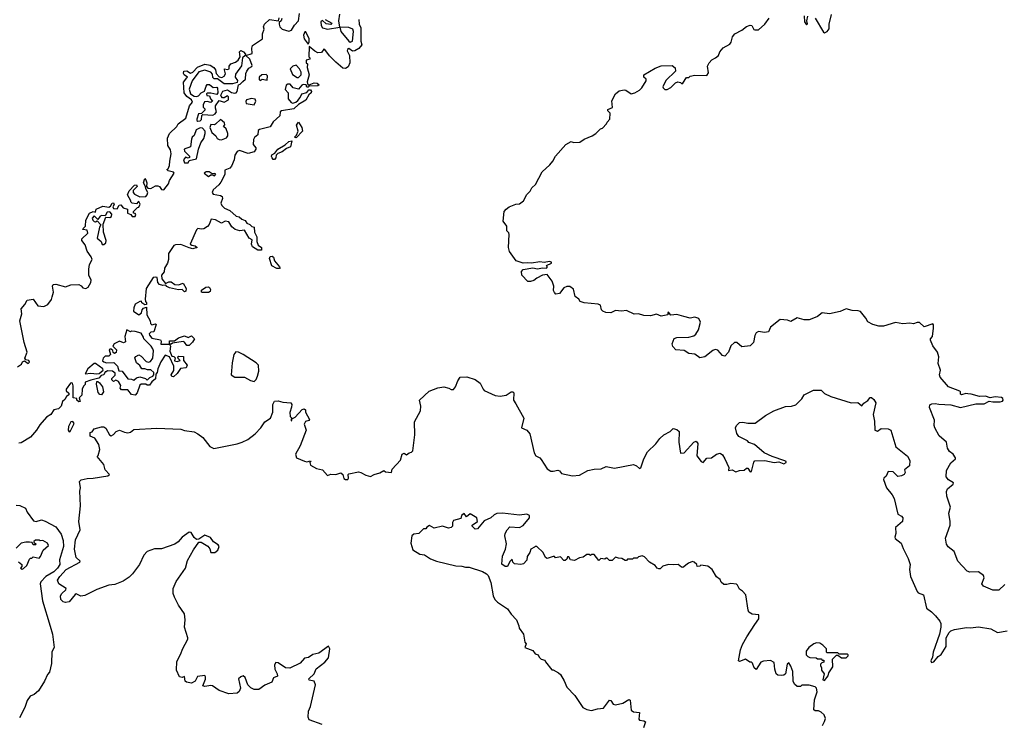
# Model space of a CAD drawing. Extents: x 2240384 to 2404287, y 351326 to 526670.
# Tile 258 of 309: x 2348324 to 2356521, y 421085 to 426953. Entities that reach past the tile are written whole.
import ezdxf

# ---------------------------------------------------------------- set-up
doc = ezdxf.new("R2010")
doc.units = 0

msp = doc.modelspace()

# ---------------------------------------------------------------- linework, layer by layer
at = {"layer": '0CON20XD'}
for points in [[(2350506.7, 426963.3), (2350500, 426945), (2350485, 426930), (2350484, 426915), (2350490, 426895), (2350510, 426875), (2350565, 426856.7), (2350587.5, 426865), (2350611.2, 426908.8), (2350645.7, 426945), (2350654, 427005)], [(2350866.1, 426956.1), (2350922.5, 426925), (2350915, 426912.5), (2350875, 426919.2), (2350845, 426947.5), (2350830, 426935), (2350833.3, 426905), (2350845, 426886.7), (2350885, 426873.3), (2350990, 426890), (2350981.2, 426945), (2350989.7, 427000.3)], [(2354946.7, 426965), (2355015, 426850), (2355025, 426842.5), (2355046.4, 426853.6), (2355061.7, 426878.3), (2355063.6, 426916.4), (2355083, 426997)], [(2348305, 424063.3), (2348337.5, 424085), (2348347, 424103), (2348365, 424112.5), (2348395, 424090), (2348405, 424100), (2348398.8, 424115), (2348375, 424120), (2348367.5, 424135), (2348385.8, 424185.8), (2348360.8, 424265), (2348325.7, 424445), (2348341.1, 424505), (2348336, 424545), (2348367.4, 424582.6), (2348385, 424617.5), (2348435.9, 424625.9), (2348475, 424570), (2348525, 424564.2), (2348558.6, 424581.4), (2348588, 424622), (2348594, 424644), (2348604.2, 424684.2), (2348596.7, 424735), (2348602, 424748), (2348625, 424752), (2348705, 424728.6), (2348750, 424745), (2348815, 424748), (2348835, 424738), (2348850.7, 424720.7), (2348875, 424713.3), (2348895, 424726.2), (2348915.7, 424765), (2348919.4, 424785), (2348900.6, 424825), (2348898.5, 424875), (2348905.6, 424915), (2348927.1, 424955), (2348918.8, 424978.8), (2348885, 425026.7), (2348868, 425078), (2348840, 425115), (2348841.2, 425128.8), (2348890, 425175), (2348885, 425200), (2348850, 425205), (2348852.5, 425215), (2348872.5, 425235), (2348875, 425282.5), (2348905, 425342.5), (2348935, 425356.7), (2348955, 425350), (2348960, 425375), (2349015, 425400), (2349067, 425393), (2349080, 425400), (2349092.5, 425425), (2349105, 425426.7), (2349110, 425415), (2349100, 425395), (2349105, 425380), (2349135, 425377.5), (2349150.7, 425409.3), (2349165, 425412.5), (2349185, 425387.5), (2349220, 425375), (2349220.7, 425340.7), (2349250, 425330), (2349260, 425315), (2349283.9, 425313.9), (2349291.7, 425331.7), (2349285, 425340), (2349271.7, 425341.7), (2349270, 425355), (2349305, 425390), (2349317, 425393), (2349326.1, 425416.1), (2349315, 425440), (2349310, 425435), (2349295, 425420), (2349260, 425425), (2349250, 425435), (2349250, 425445), (2349222.5, 425495), (2349235, 425527.5), (2349280, 425575), (2349295, 425576.7), (2349302.5, 425565), (2349268.3, 425531.7), (2349267.5, 425515), (2349280.5, 425500.5), (2349325, 425477.5), (2349375, 425480), (2349385.9, 425494.1), (2349390, 425515), (2349373.3, 425545), (2349372.5, 425565), (2349353.3, 425595), (2349365, 425630), (2349375, 425620), (2349382.5, 425595), (2349380, 425565), (2349391.2, 425551.2), (2349415, 425546.2), (2349455, 425569.2), (2349475, 425570), (2349487.5, 425565), (2349505, 425540), (2349525, 425536.2), (2349563.8, 425585), (2349571.4, 425615), (2349608.8, 425675), (2349603.6, 425683.6), (2349560, 425695), (2349550, 425705), (2349558.8, 425711.2), (2349571.2, 425738.8), (2349572.5, 425775), (2349586, 425835), (2349578.7, 425868.7), (2349556.2, 425905), (2349554.6, 425965.4), (2349570.8, 426005), (2349632.5, 426065), (2349643.6, 426086.4), (2349706.9, 426133.1), (2349738.8, 426235), (2349761.2, 426265), (2349753.3, 426285), (2349715, 426314), (2349692.5, 426345), (2349687, 426433), (2349715, 426470), (2349720, 426475), (2349693.6, 426493.6), (2349687.5, 426505), (2349690, 426525), (2349715, 426526.7), (2349745, 426507.5), (2349765, 426517.5), (2349805, 426558.8), (2349865, 426583.8), (2349910, 426575), (2349940, 426555), (2349953.3, 426535), (2349960, 426505), (2349985, 426477.5), (2350007, 426473), (2350026.7, 426483.3), (2350036.4, 426503.6), (2350027.5, 426535), (2350030, 426545), (2350055, 426537.5), (2350066.7, 426543.3), (2350067.5, 426565), (2350082.5, 426585), (2350120.7, 426599.3), (2350142.5, 426615), (2350160, 426645), (2350153.3, 426685), (2350165, 426696.7), (2350185.8, 426685.8), (2350202.5, 426665), (2350200, 426655), (2350180, 426635), (2350170.7, 426569.3), (2350120, 426500), (2350116.7, 426475), (2350136.2, 426446.2), (2350135, 426430), (2350095, 426420), (2350025, 426420), (2349971.7, 426461.7), (2349941.7, 426461.7), (2349933, 426473), (2349929.5, 426499.5), (2349916.1, 426516.1), (2349865, 426532), (2349815, 426520), (2349758.8, 426445), (2349734, 426375), (2349745.7, 426335.7), (2349775.9, 426315.9), (2349795, 426313.3), (2349811.2, 426318.8), (2349835, 426343.3), (2349863.3, 426356.7), (2349875, 426400), (2349885, 426412.5), (2349905, 426412.5), (2349935, 426387.5), (2349965, 426390), (2349971.7, 426381.7), (2349972.5, 426345), (2349965, 426330), (2349915, 426340), (2349885, 426340), (2349880, 426335), (2349881.7, 426321.7), (2349905, 426320), (2349913, 426293), (2349930, 426275), (2349915, 426262.5), (2349885, 426272.5), (2349861.7, 426268.3), (2349850, 426245), (2349850, 426225), (2349865, 426210), (2349865, 426200), (2349838.3, 426171.7), (2349811.7, 426168.3), (2349797.5, 426125), (2349797.5, 426115), (2349807, 426107), (2349825, 426110), (2349837.1, 426122.9), (2349840, 426155), (2349847.5, 426162.5), (2349931.7, 426158.3), (2349951.7, 426168.3), (2349963.3, 426185), (2349952.5, 426215), (2349952.5, 426235), (2349985, 426280), (2350025, 426266.7), (2350062.5, 426285), (2350061.7, 426311.7), (2350055, 426320), (2350025, 426302.5), (2350013, 426303), (2350000, 426315), (2349997.5, 426325), (2350015, 426357.5), (2350055, 426370), (2350087.5, 426347.5), (2350115, 426340.8), (2350126, 426345), (2350133.8, 426355), (2350145, 426410), (2350160, 426415), (2350180.5, 426439.5), (2350205, 426456.7), (2350207.5, 426505), (2350214.4, 426525.6), (2350230.5, 426549.5), (2350255, 426563.8), (2350258.3, 426571.7), (2350239.4, 426625), (2350207.5, 426655), (2350258.3, 426671.7), (2350256.2, 426715), (2350262.5, 426737.5), (2350345.8, 426794.2), (2350344.1, 426835.9), (2350358.6, 426875), (2350353.5, 426895), (2350360.6, 426915), (2350404.2, 426955.8), (2350477.5, 426942.5), (2350485, 426967.5)], [(2351147.5, 426955), (2351149.4, 426915), (2351163.3, 426885), (2351164.4, 426775), (2351173.5, 426745), (2351147.4, 426712.6), (2351115, 426694.4), (2351095, 426692), (2351065, 426712), (2351053.3, 426705), (2351048.8, 426695), (2351070, 426655), (2351071.9, 426595), (2351059.1, 426560.9), (2351035, 426546), (2351015, 426548.8), (2350955, 426599.2), (2350902.3, 426652.3), (2350865, 426706.2), (2350855, 426706.7), (2350835, 426679.1), (2350806.8, 426676.8), (2350779.7, 426689.7), (2350735, 426730), (2350730, 426645), (2350740, 426635), (2350740, 426625), (2350710, 426615), (2350710, 426595), (2350720, 426585), (2350717.5, 426555)], [(2356525, 422250), (2356475, 422202.5), (2356425, 422203.3), (2356347, 422237), (2356334, 422255), (2356353.8, 422305), (2356348, 422325), (2356305, 422355.4), (2356235, 422351.5), (2356211.4, 422361.4), (2356133.3, 422445), (2356102.5, 422525), (2356053.9, 422563.9), (2356038.5, 422585), (2356030, 422635), (2356069.6, 422745), (2356070.4, 422775), (2356057.8, 422845), (2356073.5, 422895), (2356041.1, 422985), (2356039.5, 423025), (2356048.6, 423045), (2356094.2, 423085), (2356097.1, 423095), (2356055, 423120), (2356037.5, 423147.5), (2356040.8, 423199.2), (2356075, 423264), (2356113.3, 423295), (2356114, 423305), (2356096, 423335), (2356065, 423356), (2356048.9, 423385), (2356038.6, 423435), (2355978.1, 423488.1), (2355943.3, 423555), (2355937.8, 423575), (2355939.5, 423619.5), (2355898.5, 423725), (2355901.4, 423745), (2355916.7, 423755), (2355945, 423757.7), (2355975, 423750.7), (2356075.9, 423745.9), (2356155, 423723.5), (2356285, 423754.4), (2356354.5, 423755.5), (2356395, 423777.5), (2356425, 423770), (2356485, 423769.5), (2356504.5, 423775.5), (2356510.6, 423785), (2356509.4, 423799.4), (2356496.2, 423806.2), (2356445, 423813.8), (2356402.9, 423802.9), (2356365, 423816.9), (2356315, 423814.7), (2356245, 423836), (2356218.3, 423838.3), (2356199.3, 423840.7), (2356165, 423830), (2356157.5, 423835), (2356157.5, 423855), (2356150.7, 423860.7), (2356055, 423894.4), (2355987.1, 423975), (2355980.8, 423995), (2355990, 424035), (2355971.3, 424091.3), (2355976, 424145), (2355963.9, 424183.9), (2355926, 424236), (2355906.2, 424285), (2355906.7, 424295), (2355923.3, 424315), (2355932.5, 424385), (2355931.7, 424411.7), (2355925, 424420), (2355855, 424396.7), (2355815, 424431.2), (2355795, 424431.2), (2355765, 424420), (2355735, 424425.7), (2355675, 424420.6), (2355615, 424431.9), (2355515, 424400), (2355475, 424402), (2355425, 424416.2), (2355386, 424436), (2355367.9, 424467.9), (2355322.7, 424522.7), (2355305, 424530), (2355255, 424532.5), (2355205, 424544), (2355155.7, 424524.3), (2355065.9, 424504.1), (2355005, 424511.2), (2354965, 424481.2), (2354932.5, 424467.5), (2354895, 424453.8), (2354855, 424452.5), (2354795, 424470), (2354745, 424438.6), (2354715, 424450), (2354654.2, 424455.8), (2354575, 424392.5), (2354557.5, 424355), (2354525, 424348.8), (2354475, 424356.7), (2354455, 424346.7), (2354443.6, 424323.6), (2354432.5, 424265), (2354405, 424237.5), (2354335, 424230), (2354295, 424264), (2354275, 424266.2), (2354244, 424236), (2354225, 424183.8), (2354195, 424150), (2354175, 424156.2), (2354135, 424200.8), (2354115, 424205.7), (2354095, 424198.6), (2354028.8, 424145), (2353985, 424138), (2353945, 424168), (2353894.4, 424174.4), (2353855, 424198), (2353785, 424204), (2353760.5, 424230.5), (2353756.4, 424253.6), (2353771.7, 424298.3), (2353795, 424306.2), (2353895, 424308.8), (2353935, 424320), (2353952.5, 424335), (2353975, 424370), (2353992.5, 424435), (2353977.5, 424465), (2353945, 424476.2), (2353905, 424467.5), (2353852.3, 424482.3), (2353795, 424498.8), (2353745, 424493.3), (2353725, 424518.8), (2353720, 424515), (2353720, 424495), (2353665, 424483.3), (2353625, 424500.8), (2353575, 424486.7), (2353519.3, 424489.3), (2353475, 424502.5), (2353440.7, 424500.7), (2353375, 424532.5), (2353335, 424526.7), (2353285, 424532.5), (2353245, 424512.5), (2353203.6, 424513.6), (2353177.5, 424525), (2353168.3, 424538.3), (2353160, 424575), (2353140, 424585), (2353023.9, 424593.9), (2352990, 424605), (2352977.5, 424625), (2352949.3, 424649.3), (2352935, 424710), (2352905, 424732.5), (2352878.3, 424731.7), (2352855, 424720), (2352818.3, 424671.7), (2352788.3, 424668.3), (2352775, 424680), (2352768.3, 424698.3), (2352770, 424735), (2352756.7, 424775), (2352715, 424832.5), (2352675, 424826.7), (2352628, 424802), (2352605, 424780), (2352575, 424772), (2352555, 424773.8), (2352504.2, 424825), (2352500.8, 424855), (2352515, 424874), (2352597, 424887), (2352635, 424878.8), (2352675, 424887.5), (2352710, 424885), (2352717.5, 424895), (2352710, 424905), (2352750, 424925), (2352752.5, 424935), (2352735, 424940), (2352691.2, 424931.2), (2352655, 424935.8), (2352585, 424924.3), (2352555, 424928.9), (2352515, 424925.6), (2352456.7, 424945), (2352401.7, 425021.7), (2352392.5, 425055), (2352400, 425165), (2352397, 425177), (2352380, 425195), (2352380, 425235), (2352350, 425275), (2352357.5, 425355), (2352373.6, 425376.4), (2352400, 425395), (2352453, 425417), (2352485, 425420), (2352517.5, 425445), (2352545, 425497.5), (2352572.5, 425525), (2352587, 425553), (2352618.3, 425581.7), (2352672.5, 425685), (2352736.4, 425743.6), (2352762.5, 425775), (2352783.6, 425816.4), (2352870, 425915), (2352915, 425940), (2352935, 425930), (2352987, 425933), (2353023, 425957), (2353090, 425985), (2353120, 426005), (2353160, 426045), (2353175, 426050), (2353210, 426085), (2353215, 426100), (2353237.5, 426125), (2353240, 426175), (2353220, 426195), (2353220, 426205), (2353258.3, 426221.7), (2353253.9, 426276.1), (2353283.3, 426335), (2353315, 426361.2), (2353355, 426370), (2353370, 426365), (2353415, 426336.7), (2353445, 426343.3), (2353482.5, 426365), (2353502.5, 426385), (2353540, 426445), (2353538.3, 426458.3), (2353520, 426475), (2353520, 426495), (2353615, 426550), (2353665, 426570), (2353755, 426572.5), (2353781.7, 426551.7), (2353782.5, 426525), (2353703.6, 426446.4), (2353677.5, 426395), (2353680, 426385), (2353695, 426372.5), (2353715, 426372.5), (2353745, 426387.5), (2353783.6, 426426.4), (2353803.6, 426436.4), (2353825, 426430), (2353835, 426420), (2353845, 426423.3), (2353875, 426472.5), (2353895, 426472.5), (2353905, 426482.5), (2353945, 426490), (2354045, 426487.5), (2354059.3, 426510.7), (2354051.2, 426565), (2354063.3, 426595), (2354085, 426620), (2354117.5, 426635), (2354142.5, 426655), (2354153.9, 426686.1), (2354180.7, 426719.3), (2354235, 426750), (2354247.5, 426765), (2354258.3, 426811.7), (2354277.5, 426835), (2354335, 426866.7), (2354373.9, 426896.1), (2354405, 426907.5), (2354420, 426905), (2354435, 426872.5), (2354445, 426867.5), (2354475, 426870), (2354527.5, 426915), (2354563.6, 426966.4)], [(2354853.3, 426985), (2354857.5, 426935), (2354875, 426910), (2354881.7, 426918.3), (2354877.5, 426945), (2354886.4, 426983.6)], [(2350725, 426750), (2350735, 426770), (2350734.2, 426795), (2350705, 426852.5), (2350698.3, 426851.7), (2350687.5, 426825), (2350693.3, 426795), (2350725, 426750)], [(2351075, 426766.7), (2351095, 426773.3), (2351103.3, 426855), (2351096.2, 426875), (2351065, 426888.8), (2350990, 426890), (2350996, 426855), (2351063.3, 426775), (2351075, 426766.7)], [(2350717.5, 426555), (2350733.8, 426495), (2350716.7, 426436.7), (2350721.7, 426411.7), (2350735, 426410), (2350775, 426426.7), (2350800, 426425), (2350818.3, 426411.7), (2350805, 426403.3), (2350735, 426400), (2350725, 426390), (2350715, 426390), (2350710, 426410), (2350685, 426413.8), (2350672.5, 426407.5), (2350645, 426373.3), (2350600, 426385), (2350575, 426416.2), (2350555, 426416), (2350542.7, 426407.3), (2350532.5, 426372.5), (2350560, 426345), (2350560, 426295), (2350584.1, 426264.1), (2350597, 426257), (2350623.6, 426266.4), (2350639.5, 426280.5), (2350660, 426305), (2350673.6, 426336.4), (2350713.6, 426346.4), (2350731.7, 426368.3), (2350745, 426370), (2350752.5, 426355), (2350750, 426345), (2350731.2, 426328.8), (2350707.3, 426282.7), (2350644, 426246), (2350605, 426210), (2350502.5, 426195), (2350492, 426185), (2350488.3, 426151.7), (2350435, 426102.5), (2350407.9, 426062.1), (2350320, 426040), (2350310, 426030), (2350307.5, 425995), (2350277.3, 425972.7), (2350269.4, 425955), (2350267.5, 425915), (2350290, 425885), (2350290, 425875), (2350275, 425852.5), (2350225, 425838.1), (2350155, 425864.2), (2350134.6, 425855.4), (2350115.7, 425825), (2350109.2, 425785), (2350087.1, 425732.9), (2350073.5, 425716.5), (2350030.8, 425699.2), (2350031.2, 425665), (2349999.3, 425600.7), (2349983, 425577), (2349933.3, 425536.7), (2349925.6, 425515), (2349935, 425501.4), (2349995, 425490), (2350010, 425480), (2350012.5, 425465), (2349998, 425425), (2350006, 425405), (2350028, 425385), (2350073, 425363), (2350125, 425317.5), (2350151.7, 425311.7), (2350173, 425293), (2350200.5, 425280.5), (2350215, 425260), (2350238.8, 425248.8), (2350255, 425230), (2350276.4, 425226.4), (2350279.2, 425185), (2350298.1, 425145), (2350299.2, 425105), (2350310, 425075), (2350336.2, 425055), (2350336.7, 425033.3), (2350305, 425034.4), (2350261.6, 425061.6), (2350252.7, 425085), (2350259.3, 425119.3), (2350233.2, 425133.2), (2350195, 425200), (2350156.4, 425193.6), (2350116.6, 425206.6), (2350089.2, 425229.2), (2350065, 425268.8), (2350035, 425276.4), (2350005, 425259.2), (2349955, 425285.8), (2349918.8, 425291.2), (2349901.8, 425248.2), (2349888.3, 425231.7), (2349857.6, 425212.4), (2349835, 425208.5), (2349805.7, 425214.3), (2349795, 425203.8), (2349743.8, 425085), (2349755.9, 425075.9), (2349785, 425070), (2349800, 425055), (2349765, 425046.2), (2349735, 425052), (2349665, 425081.2), (2349621.7, 425078.3), (2349607, 425073), (2349562.5, 425005), (2349563.3, 424955), (2349554.2, 424925), (2349528.8, 424885), (2349525.6, 424854.4), (2349504.5, 424825.5), (2349508.1, 424795), (2349537, 424757), (2349565, 424769.4), (2349585, 424768.9), (2349615, 424748.8), (2349645, 424744.2), (2349685, 424760), (2349710, 424715), (2349706.7, 424693.3), (2349695, 424687.5), (2349675, 424707.5), (2349645, 424703.3), (2349570, 424720), (2349550, 424730), (2349541.7, 424741.7), (2349515, 424740), (2349486.9, 424746.9), (2349473.3, 424763.3), (2349468, 424805), (2349455, 424810), (2349435, 424807.1), (2349376.7, 424715), (2349367.5, 424625), (2349370, 424605), (2349380, 424595), (2349378.3, 424581.7), (2349365, 424580), (2349340, 424595), (2349338.3, 424608.3), (2349325, 424607.5), (2349284.2, 424585), (2349273.8, 424553.8), (2349272.5, 424525), (2349315, 424496.2), (2349338.3, 424511.7), (2349343, 424537), (2349355, 424550), (2349378.3, 424558.3), (2349382.5, 424495), (2349410, 424445), (2349413, 424423), (2349425, 424412.5), (2349455, 424420), (2349460, 424415), (2349440, 424355), (2349415, 424350), (2349403, 424337), (2349403.3, 424325), (2349425, 424300), (2349495, 424287.5), (2349502.5, 424275), (2349500, 424250), (2349570, 424250), (2349571.7, 424278.3), (2349611.7, 424278.3), (2349645, 424302.5), (2349695, 424320), (2349725, 424307.5), (2349755, 424320), (2349780, 424295), (2349763, 424267), (2349735, 424240), (2349715, 424240), (2349696.4, 424266.4), (2349685, 424272.5), (2349595, 424260), (2349585, 424250), (2349570, 424250), (2349580, 424235), (2349573, 424193), (2349591.7, 424151.7), (2349608.3, 424148.3), (2349617.5, 424137.5), (2349611.7, 424111.7), (2349635, 424107.5), (2349660, 424115), (2349643, 424133), (2349640, 424145), (2349648.3, 424151.7), (2349688.3, 424148.3), (2349687.5, 424115), (2349717.5, 424075), (2349710, 424055), (2349661.2, 424048.8), (2349635, 424007.5), (2349605, 423980), (2349591.7, 423981.7), (2349583.6, 423996.4), (2349607, 424033), (2349607, 424067), (2349570, 424145), (2349535, 424160), (2349497.5, 424105), (2349472.5, 424045), (2349467.5, 424015), (2349458.3, 424001.7), (2349455, 423962.5), (2349423.6, 423936.4), (2349405, 423910), (2349385, 423910), (2349375, 423917.5), (2349335, 423917.5), (2349325, 423910), (2349302.5, 423845), (2349285, 423827.5), (2349255, 423832.5), (2349225, 423870), (2349171.7, 423871.7), (2349160, 423885), (2349167, 423907), (2349145, 423940), (2349125, 423952.5), (2349105, 423940), (2349090, 423955), (2349090, 423965), (2349118.3, 423991.7), (2349118.3, 424008.3), (2349097, 424027), (2349055, 424030), (2349045, 424020), (2349035, 424020), (2349023, 423997), (2349001.2, 423988.8), (2348982.5, 423967.5), (2348915, 423952.5), (2348870, 423935), (2348870, 423915), (2348855, 423900), (2348843.3, 423875), (2348840, 423825), (2348820, 423805), (2348827.5, 423775), (2348815, 423770), (2348800, 423785), (2348798.3, 423798.3), (2348770, 423805), (2348770, 423905), (2348762.5, 423925), (2348755, 423930), (2348746.7, 423926.7), (2348711.2, 423875), (2348711.7, 423861.7), (2348731.7, 423841.7), (2348731.7, 423828.3), (2348712.5, 423815), (2348699.3, 423790.7), (2348680, 423775), (2348669.4, 423735), (2348646.2, 423713.8), (2348607, 423703), (2348584.1, 423665.9), (2348547.7, 423642.3), (2348490.5, 423579.5), (2348465, 423535.5), (2348415, 423475.4), (2348335, 423429.2), (2348316.7, 423426.7)], [(2350325, 426447.5), (2350341.2, 426458.8), (2350385, 426448.8), (2350387.5, 426485), (2350375, 426496.7), (2350340, 426495), (2350317.5, 426475), (2350317.5, 426455), (2350325, 426447.5)], [(2350645, 426472.5), (2350666.7, 426495), (2350666.4, 426516.4), (2350653.3, 426545), (2350625, 426573.3), (2350597.5, 426565), (2350576.7, 426545), (2350595, 426497.5), (2350635, 426472.5), (2350645, 426472.5)], [(2350275, 426243.3), (2350288.8, 426275), (2350285, 426292.5), (2350253.8, 426296.2), (2350212.5, 426285), (2350207, 426273), (2350210, 426255), (2350275, 426243.3)], [(2350005, 425954), (2350045, 425970), (2350055.5, 425985), (2350057.5, 426005), (2350043.3, 426045), (2350020, 426065), (2350031.7, 426078.3), (2350030, 426095), (2349995, 426122.5), (2349955, 426082.5), (2349945, 426077.5), (2349915, 426080), (2349906.7, 426055), (2349924.2, 426014.2), (2349956.4, 425986.4), (2349967.5, 425965), (2349984.2, 425954.2), (2350005, 425954)], [(2350625, 425970), (2350612.5, 425975), (2350628.3, 425991.7), (2350642.5, 426025), (2350627.5, 426075), (2350645, 426100), (2350673.3, 426055), (2350677.5, 426025), (2350625, 425970)], [(2349725, 425760), (2349735, 425780), (2349796.7, 425795), (2349812.5, 425875), (2349832.3, 425927.7), (2349855.9, 425964.1), (2349866.7, 426005), (2349866.7, 426025), (2349845, 426050), (2349825, 426052.5), (2349792.5, 426035), (2349775, 425990), (2349760, 425975), (2349753, 425957), (2349746.7, 425893.3), (2349692.5, 425875), (2349697, 425857), (2349737, 425817), (2349737.5, 425805), (2349725, 425800), (2349703, 425807), (2349686.7, 425785), (2349695, 425760), (2349725, 425760)], [(2350445, 425790), (2350435, 425790), (2350425, 425802.5), (2350420, 425815), (2350423.6, 425826.4), (2350448.3, 425841.7), (2350473.9, 425876.1), (2350535, 425910), (2350565, 425937.5), (2350590, 425945), (2350577.5, 425895), (2350545, 425880), (2350508.3, 425851.7), (2350471.7, 425838.3), (2350460, 425825), (2350457, 425803), (2350445, 425790)], [(2349895, 425647.5), (2349915, 425662.5), (2349931.7, 425661.7), (2349945, 425653.3), (2349956.7, 425666.7), (2349945, 425672.5), (2349925, 425670), (2349900, 425685), (2349876.7, 425686.7), (2349860, 425675), (2349895, 425647.5)], [(2349025, 425080), (2349040, 425095), (2349043.3, 425115), (2349022, 425185), (2349018.3, 425251.7), (2349040, 425310), (2349075, 425306.7), (2349088.8, 425315), (2349090, 425335), (2349075, 425352.5), (2349050.7, 425349.3), (2349035, 425320), (2349007, 425323), (2348995, 425317.5), (2348975, 425290), (2348945, 425320), (2348928.3, 425301.7), (2348932.5, 425285), (2348943.6, 425273.6), (2348955, 425270), (2348968.3, 425278.3), (2349000, 425245), (2348987.5, 425225), (2348968, 425135), (2349002.5, 425105), (2349011.7, 425081.7), (2349025, 425080)], [(2350465, 424881.4), (2350423.1, 424903.1), (2350403.3, 424965), (2350409.7, 424980.3), (2350425, 424984.2), (2350436.4, 424976.4), (2350443.8, 424943.8), (2350487.5, 424895), (2350492.5, 424885), (2350485, 424882), (2350465, 424881.4)], [(2349845, 424680), (2349837.5, 424685), (2349838.3, 424701.7), (2349873, 424727), (2349895, 424728.8), (2349905, 424722.5), (2349913.3, 424705), (2349910, 424690), (2349895, 424682.5), (2349845, 424680)], [(2349385, 423950), (2349407, 423973), (2349432.5, 423985), (2349440, 423995), (2349440, 424015), (2349416.4, 424036.4), (2349387, 424037), (2349365, 424046.7), (2349340, 424045), (2349325, 424072.5), (2349297.5, 424095), (2349283.6, 424136.4), (2349290.7, 424149.3), (2349315, 424162.5), (2349335, 424152.5), (2349376.4, 424106.4), (2349395, 424101.2), (2349413.6, 424106.4), (2349433.3, 424135), (2349436.7, 424195), (2349431.7, 424211.7), (2349417.5, 424235), (2349357.5, 424295), (2349355, 424310), (2349335, 424342.5), (2349285, 424357.5), (2349255, 424360), (2349245, 424352.5), (2349215, 424370), (2349198.8, 424315), (2349205, 424270), (2349187, 424263), (2349155, 424276.7), (2349110, 424255), (2349100, 424235), (2349130, 424205), (2349128.3, 424181.7), (2349112.5, 424172.5), (2349101.7, 424181.7), (2349098.3, 424198.3), (2349085, 424210), (2349075, 424210), (2349070, 424205), (2349080, 424165), (2349065, 424150), (2349035, 424150), (2349020, 424135), (2349013, 424113), (2349023, 424103), (2349047, 424097), (2349108.3, 424098.3), (2349137, 424067), (2349150, 424030), (2349177.5, 424027.5), (2349225, 423962.5), (2349255, 423960), (2349275, 423950), (2349295, 423970), (2349325, 423980), (2349370, 423965), (2349385, 423950)], [(2350275, 423941.4), (2350293.2, 423956.8), (2350304.3, 423985), (2350315.6, 424025), (2350312.9, 424075), (2350292, 424095), (2350185, 424165.5), (2350145, 424185.6), (2350123.4, 424186.6), (2350106.7, 424165), (2350091.5, 424095), (2350084.3, 423995), (2350115.6, 423975.6), (2350195, 423975.8), (2350245, 423948.6), (2350275, 423941.4)], [(2348965, 424004), (2348985, 424006.7), (2349020, 424035), (2349016.4, 424046.4), (2348955, 424090), (2348945, 424088.8), (2348892, 424045), (2348870, 424005), (2348915, 424010), (2348965, 424004)], [(2350776.4, 421506.4), (2350793.1, 421546.9), (2350865, 421602.9), (2350895, 421640), (2350905.8, 421715), (2350895, 421736.2), (2350815, 421678.5), (2350765, 421665.6), (2350727.4, 421642.6), (2350695, 421636.5), (2350659.2, 421595), (2350574.1, 421554.1), (2350537.5, 421555), (2350475, 421596), (2350455, 421600), (2350445, 421580), (2350446.7, 421545), (2350468.1, 421505), (2350469.2, 421485), (2350436.8, 421473.2), (2350423.8, 421435), (2350365, 421410.5), (2350315, 421375.5), (2350275, 421375.5), (2350249.1, 421389.1), (2350222.9, 421415), (2350202, 421475), (2350185, 421488), (2350165, 421482), (2350144.2, 421465), (2350161.1, 421385), (2350151.7, 421358.3), (2350133.3, 421345), (2350065, 421338.2), (2349985, 421368.2), (2349928, 421405), (2349915, 421408.9), (2349865, 421400.9), (2349848.8, 421405), (2349869.7, 421460.3), (2349870.8, 421480.8), (2349865, 421491.2), (2349805, 421484), (2349784.4, 421445.6), (2349755, 421427.5), (2349713.8, 421435), (2349701.9, 421445), (2349695, 421482.5), (2349675, 421476.5), (2349655, 421481.5), (2349630, 421535), (2349632.7, 421607.3), (2349666.6, 421673.4), (2349677.8, 421712.2), (2349722.9, 421795), (2349722.9, 421805), (2349696.9, 421895), (2349700, 421955), (2349694.6, 422004.6), (2349646.5, 422076.5), (2349611.2, 422145), (2349601.3, 422175), (2349601.2, 422215), (2349625.3, 422274.7), (2349705.4, 422384.6), (2349721.4, 422448.6), (2349770.6, 422539.4), (2349815, 422603.3), (2349835, 422602.5), (2349889.3, 422569.3), (2349906, 422546), (2349915.8, 422515), (2349947.5, 422515), (2349973.1, 422535), (2349984, 422565), (2349975, 422578.8), (2349936.7, 422605), (2349911.7, 422641.7), (2349865, 422661.2), (2349815, 422626.2), (2349795, 422623.3), (2349775, 422640), (2349751.7, 422681.7), (2349735, 422685.8), (2349676.2, 422645), (2349644.2, 422605), (2349615, 422585.6), (2349505, 422546), (2349445, 422548), (2349383.8, 422525), (2349358, 422495), (2349321.8, 422415), (2349261.9, 422338.1), (2349235, 422311.3), (2349185, 422277.9), (2349115, 422250.5), (2349066.5, 422243.5), (2348965, 422208.4), (2348865, 422157.4), (2348833.5, 422153.5), (2348795, 422171.1), (2348785, 422166.4), (2348735, 422106.4), (2348705, 422100), (2348684.4, 422105), (2348666.9, 422125), (2348662.6, 422155), (2348673.3, 422175), (2348708.5, 422205), (2348711.9, 422215), (2348650.5, 422255), (2348639.7, 422285), (2348656.7, 422315), (2348711.2, 422375), (2348824.3, 422435), (2348826.7, 422443.3), (2348794.7, 422475), (2348780.4, 422545), (2348787.4, 422622.6), (2348826.6, 422705), (2348815.2, 422775), (2348829.7, 422905), (2348823.1, 423026.9), (2348828.9, 423055), (2348821.7, 423108.3), (2348835, 423121.3), (2348885, 423133.6), (2348935, 423134.7), (2349056.7, 423155), (2349072.5, 423165), (2349034.2, 423205.8), (2349025, 423248), (2348970, 423315), (2348977, 423323), (2348990, 423375), (2348983.3, 423415), (2348949.3, 423469.3), (2348910, 423485), (2348910, 423515), (2348928.3, 423521.7), (2348942.5, 423545), (2349005, 423562.5), (2349025, 423562.5), (2349041.7, 423551.7), (2349071.2, 423495), (2349085, 423488), (2349105, 423500), (2349126.2, 423525), (2349155, 423535.8), (2349197.6, 423517.6), (2349225, 423513.3), (2349245, 423519.4), (2349275, 423540), (2349465, 423550.3), (2349664, 423544), (2349695, 423531.4), (2349775, 423520), (2349807.8, 423505), (2349848.5, 423475), (2349907.6, 423397.6), (2349941.3, 423381.3), (2350135, 423421.4), (2350176.1, 423433.9), (2350222.6, 423457.4), (2350285.2, 423504.8), (2350330.5, 423555), (2350364.7, 423605.3), (2350411.4, 423635), (2350430, 423685), (2350432.3, 423747.7), (2350444.1, 423775.9), (2350475, 423780), (2350515, 423766.7), (2350581.7, 423761.7), (2350588.8, 423748.8), (2350587.5, 423727.5), (2350572.9, 423682.9), (2350575, 423650), (2350590, 423635), (2350583.3, 423626.7), (2350585, 423612.5), (2350590, 423615), (2350590, 423630), (2350617.3, 423642.7), (2350675, 423708), (2350692.5, 423712.5), (2350702.5, 423705), (2350702.5, 423685), (2350736.7, 423625), (2350730, 423615), (2350703.6, 423606.4), (2350692.5, 423585), (2350708.8, 423535), (2350658, 423405), (2350621.2, 423335), (2350627.5, 423305), (2350695, 423276.7), (2350715, 423272.5), (2350745, 423280), (2350747, 423273), (2350740, 423265), (2350743.6, 423243.6), (2350795, 423216.7), (2350843.6, 423203.6), (2350885, 423157.5), (2350915, 423168.8), (2350955, 423166.7), (2350998.3, 423178.3), (2351013.3, 423165), (2351022, 423132), (2351035, 423123.8), (2351055, 423123.8), (2351062.5, 423135), (2351057.5, 423165), (2351065, 423172.5), (2351145, 423187.5), (2351163, 423183), (2351205, 423160), (2351245, 423150), (2351275, 423166.7), (2351321.7, 423178.3), (2351355, 423200), (2351368.3, 423188.3), (2351418.3, 423181.7), (2351425, 423210), (2351493.6, 423286.4), (2351507.5, 423335), (2351525, 423342.5), (2351545, 423330), (2351565, 423347.5), (2351587, 423353), (2351597, 423363), (2351613.8, 423495), (2351611.2, 423605), (2351660, 423695), (2351662.5, 423735), (2351652.5, 423785), (2351731.7, 423858.3), (2351805, 423886.7), (2351855.9, 423895.9), (2351895.9, 423885.9), (2351915, 423873.3), (2351935, 423872.5), (2351953.3, 423895), (2351971.2, 423945), (2351990, 423975), (2352045, 423980), (2352115, 423957.1), (2352156.7, 423925), (2352181.1, 423875), (2352191.9, 423865), (2352282.2, 423822.2), (2352323, 423817), (2352374.3, 423825.7), (2352415, 423853.3), (2352430, 423855), (2352436.7, 423845), (2352436, 423785), (2352455, 423754.3), (2352521.4, 423635), (2352500, 423555), (2352545, 423536), (2352571.4, 423505), (2352606.2, 423345), (2352621.9, 423321.9), (2352653.8, 423305), (2352665, 423292), (2352715, 423213.8), (2352744.2, 423194.2), (2352765, 423192.5), (2352805, 423202), (2352816.9, 423196.9), (2352833.8, 423173.8), (2352925, 423154.2), (2352985, 423160.8), (2353055, 423198), (2353105, 423211.4), (2353165, 423214.2), (2353205, 423231.5), (2353275, 423219.4), (2353435, 423248.5), (2353458.8, 423238.8), (2353485, 423216), (2353495, 423221.2), (2353519.2, 423295), (2353550.4, 423355), (2353619.3, 423420.7), (2353653.3, 423465), (2353685, 423495.7), (2353740, 423525), (2353765, 423547.5), (2353795, 423541.2), (2353814, 423524), (2353810.4, 423435), (2353825, 423342.5), (2353855, 423346), (2353935, 423436.2), (2353955, 423443.3), (2353969.2, 423425), (2353960.9, 423320.9), (2353996.7, 423275), (2354015, 423266.2), (2354045, 423302.5), (2354084.3, 423305.7), (2354125, 423336.2), (2354155, 423343.8), (2354175, 423328.8), (2354195, 423296.2), (2354227.5, 423225), (2354225, 423200), (2354255, 423203.3), (2354285, 423188.6), (2354315, 423198.6), (2354355, 423202), (2354375, 423217.5), (2354385, 423217.5), (2354405, 423188), (2354415, 423190), (2354435, 423267.5), (2354445, 423280), (2354526.8, 423283.2), (2354605, 423266.8), (2354645, 423272.5), (2354686.7, 423255), (2354703.8, 423265), (2354703.8, 423275), (2354695, 423280.8), (2354587.5, 423315), (2354521.2, 423345), (2354440, 423415), (2354395, 423433.3), (2354383.3, 423445), (2354311.3, 423481.3), (2354295, 423507.5), (2354282.5, 423555), (2354292, 423575), (2354315, 423598), (2354345, 423601.4), (2354385, 423591.9), (2354446.6, 423593.4), (2354532.4, 423657.6), (2354603.4, 423696.6), (2354698, 423732), (2354750, 423735), (2354785, 423746.2), (2354836.2, 423795), (2354855, 423830), (2354933, 423867), (2354995, 423866.9), (2355025, 423840.5), (2355076.3, 423816.3), (2355245, 423762.9), (2355302.5, 423765), (2355335, 423737.5), (2355350.7, 423759.3), (2355385, 423783.3), (2355405, 423807.5), (2355415, 423806.9), (2355435, 423789.4), (2355451.2, 423761.2), (2355430, 423665), (2355440.7, 423610.7), (2355442.5, 423535), (2355465, 423526.7), (2355495, 423548), (2355555, 423546), (2355575, 423536.2), (2355618, 423395), (2355715, 423318), (2355735, 423282.5), (2355731.5, 423238.5), (2355690.8, 423205), (2355696.6, 423183.4), (2355688, 423165), (2355664, 423154), (2355635, 423150), (2355595, 423187.5), (2355555, 423190), (2355538.3, 423151.7), (2355517.5, 423135), (2355513.8, 423125), (2355540, 423055), (2355587.2, 422997.2), (2355603.8, 422965), (2355635, 422836), (2355665, 422820), (2355675.8, 422805), (2355672.5, 422775), (2355615.6, 422725), (2355616.4, 422675), (2355608.1, 422645), (2355612.5, 422632.5), (2355661.1, 422595), (2355679.2, 422550.8), (2355720.9, 422465), (2355738, 422415), (2355732.5, 422375), (2355740, 422315), (2355795, 422192.5), (2355805, 422180.6), (2355848.6, 422165), (2355871.7, 422051.7), (2355915, 422022.7), (2355949.3, 421989.3), (2355984.6, 421945), (2355992.9, 421925), (2355993.5, 421895), (2355981.5, 421835), (2355927.5, 421685), (2355923.3, 421645), (2355909.2, 421615), (2355915, 421600), (2355935.5, 421605), (2355970.3, 421649.7), (2355995, 421667.5), (2356036.7, 421733.3), (2356037.8, 421805), (2356061.2, 421848.8), (2356076.3, 421863.7), (2356105, 421875.5), (2356205, 421890.9), (2356238.3, 421888.3), (2356305, 421896.8), (2356409.7, 421879.7), (2356465, 421850.9), (2356544.6, 421864.6)], [(2349005, 423830), (2348991.7, 423831.7), (2348978.3, 423848.3), (2348963, 423917), (2348965, 423940), (2348975, 423940), (2348989.3, 423929.3), (2349012.5, 423895), (2349022.5, 423855), (2349005, 423830)], [(2348735, 423520), (2348745, 423522.5), (2348778.3, 423591.7), (2348765, 423607.8), (2348749.2, 423605), (2348729.1, 423565), (2348728, 423535), (2348735, 423520)], [(2348295, 422911.2), (2348325, 422908), (2348371.2, 422885), (2348385, 422851.2), (2348438.6, 422778.6), (2348460, 422775), (2348505, 422787.1), (2348537.2, 422777.2), (2348625, 422728.6), (2348668.9, 422668.9), (2348685.4, 422615), (2348687.2, 422565), (2348655.6, 422455), (2348657.1, 422415), (2348638.5, 422385), (2348607.5, 422355), (2348542.5, 422317.5), (2348499.2, 422270.8), (2348492.9, 422255), (2348513.9, 422115), (2348577.5, 421902.5), (2348597.7, 421835), (2348611.1, 421725), (2348591.9, 421688.1), (2348587.3, 421592.7), (2348571.7, 421518.3), (2348555, 421500), (2348530, 421445), (2348479.2, 421365), (2348445.4, 421334.6), (2348410.8, 421319.2), (2348385.6, 421285), (2348367.8, 421225), (2348321.3, 421138.7)], [(2355007.5, 421075), (2355025, 421107.5), (2355031.4, 421135), (2355020.8, 421165), (2354995, 421187.5), (2354975, 421198), (2354945, 421196.7), (2354934, 421205), (2354941.7, 421288.3), (2354962.5, 421355), (2354956.4, 421386.4), (2354946.2, 421396.2), (2354895, 421412.5), (2354848.3, 421411.7), (2354835, 421410), (2354825, 421400), (2354795, 421400), (2354775, 421420), (2354763.6, 421443.6), (2354761.2, 421525), (2354745, 421570), (2354727, 421597), (2354713.3, 421585), (2354698.8, 421505), (2354685.7, 421494.3), (2354665, 421490.8), (2354635, 421494.3), (2354621.4, 421505), (2354609.2, 421545), (2354605, 421600), (2354575, 421617.5), (2354515, 421612.5), (2354495, 421602.5), (2354455, 421542.5), (2354437.1, 421555), (2354423.6, 421593.6), (2354415, 421602.5), (2354403.3, 421603.3), (2354365, 421627.5), (2354315, 421607.5), (2354307.5, 421615), (2354323.9, 421706.1), (2354340.5, 421749.5), (2354376.2, 421815), (2354444.2, 421915.8), (2354477.5, 421965), (2354477, 421997), (2354423, 422003), (2354395, 422020), (2354387.5, 422035), (2354370, 422165), (2354340, 422195), (2354315, 422210), (2354300, 422245), (2354291.7, 422251.7), (2354245, 422257.5), (2354211.7, 422248.3), (2354185, 422250), (2354165, 422270), (2354155, 422290), (2354123.6, 422313.6), (2354088.8, 422375), (2354051.7, 422401.7), (2353995, 422410), (2353987, 422403), (2353965, 422400), (2353960, 422415), (2353940, 422435), (2353925, 422440), (2353893, 422427), (2353845, 422392.5), (2353833.9, 422393.9), (2353805, 422417.5), (2353765, 422412.5), (2353725, 422417.5), (2353678.3, 422401.7), (2353655, 422380), (2353645, 422380), (2353630, 422385), (2353615, 422407.5), (2353567, 422437), (2353525, 422480), (2353505, 422487.5), (2353475, 422480), (2353465, 422470), (2353435, 422470), (2353425, 422460), (2353385, 422460), (2353375, 422450), (2353365, 422450), (2353337, 422467), (2353308.3, 422468.3), (2353285, 422477.5), (2353255, 422450), (2353235, 422450), (2353215, 422470), (2353205, 422470), (2353195, 422460), (2353163, 422467), (2353145, 422450), (2353105, 422500), (2353085, 422500), (2353075, 422490), (2353065, 422500), (2353045, 422500), (2353015, 422477.5), (2352985, 422472.5), (2352941.7, 422448.3), (2352910, 422455), (2352895, 422480), (2352885, 422480), (2352878.3, 422461.7), (2352865, 422450), (2352855, 422450), (2352825, 422480), (2352785, 422472.5), (2352775, 422482.5), (2352765, 422482.5), (2352715, 422467.5), (2352702.5, 422475), (2352682.5, 422515), (2352630, 422565), (2352615, 422566.2), (2352609.3, 422560.7), (2352580, 422545), (2352570, 422515), (2352548.3, 422481.7), (2352547, 422453), (2352517, 422423), (2352495, 422417.5), (2352443, 422423), (2352430, 422435), (2352425, 422460), (2352405, 422440), (2352385, 422400), (2352365, 422400), (2352338.3, 422418.3), (2352343.9, 422486.1), (2352367.5, 422545), (2352377, 422587), (2352363.8, 422655), (2352366.2, 422675), (2352381.2, 422705), (2352405, 422728.8), (2352485, 422723.8), (2352515, 422741.2), (2352568, 422805), (2352567.5, 422825), (2352546.1, 422836.1), (2352485, 422826.7), (2352343.6, 422843.6), (2352295, 422840), (2352275, 422831.2), (2352245, 422803.8), (2352189.3, 422780.7), (2352136.4, 422713.6), (2352115, 422710), (2352090, 422735), (2352090, 422745), (2352136.2, 422773.8), (2352130, 422805), (2352075, 422837.5), (2352043.6, 422813.6), (2352025, 422840), (2352002.5, 422825), (2351995, 422800), (2351935, 422782.5), (2351926.7, 422765), (2351926.7, 422735), (2351915, 422723.3), (2351895, 422720), (2351845, 422736), (2351775, 422717.5), (2351735, 422740), (2351714.2, 422725.8), (2351705, 422712.5), (2351685, 422712.5), (2351645.9, 422674.1), (2351605, 422670), (2351587.5, 422655), (2351580, 422595), (2351597.3, 422537.3), (2351655, 422501.2), (2351695, 422497.5), (2351743.9, 422463.9), (2351795, 422443.3), (2351955, 422403.8), (2352005, 422403.3), (2352035, 422393.8), (2352065, 422393.3), (2352177, 422357), (2352209.3, 422339.3), (2352222.5, 422325), (2352246.7, 422265), (2352266.7, 422155), (2352280, 422125), (2352301.7, 422101.7), (2352385, 422047.5), (2352415, 422002.5), (2352458.8, 421955), (2352480, 421905), (2352482.5, 421885), (2352516.7, 421835), (2352528.3, 421768.3), (2352540, 421755), (2352530, 421725), (2352595, 421700), (2352615, 421672.5), (2352640, 421665), (2352647.5, 421645), (2352665, 421627.5), (2352695, 421620), (2352700, 421605), (2352755, 421540), (2352765, 421540), (2352810, 421515), (2352825, 421500), (2352856.1, 421446.1), (2352877.5, 421395), (2352946.4, 421326.4), (2353012.5, 421225), (2353045, 421208.8), (2353085, 421200), (2353135, 421214.3), (2353185, 421220), (2353235, 421286), (2353245, 421282.5), (2353265, 421254), (2353285, 421248.8), (2353345, 421262), (2353395, 421291.2), (2353405, 421287.5), (2353413.9, 421203.9), (2353435, 421188.8), (2353483, 421183), (2353478.3, 421128.3), (2353485, 421120), (2353520, 421115), (2353532.5, 421105), (2353516.9, 421055)], [(2348345, 422377.5), (2348355, 422382.5), (2348383, 422407), (2348405, 422460), (2348415, 422470), (2348425, 422470), (2348435, 422480), (2348485, 422470), (2348498.3, 422481.7), (2348520, 422535), (2348562.5, 422575), (2348555, 422592.5), (2348516.4, 422616.4), (2348495, 422612.5), (2348485, 422617.5), (2348455, 422617.5), (2348441.7, 422608.3), (2348441.7, 422601.7), (2348460, 422585), (2348455, 422580), (2348435, 422580), (2348428.3, 422598.3), (2348405, 422602.5), (2348375, 422603.3), (2348335, 422593.3), (2348295, 422552.5)], [(2348315, 422437.5), (2348342.5, 422415), (2348341.7, 422398.3), (2348330, 422385), (2348345, 422377.5)], [(2355025, 421450), (2355055, 421490), (2355060, 421515), (2355092.5, 421565), (2355091.7, 421628.3), (2355125, 421660), (2355135, 421660), (2355165, 421640), (2355205, 421640), (2355220, 421655), (2355220, 421665), (2355215, 421670), (2355145, 421670), (2355135, 421680), (2355045, 421680), (2355040, 421685), (2355040, 421715), (2355010, 421745), (2354985, 421762.5), (2354957, 421763), (2354933.9, 421756.1), (2354893.6, 421726.4), (2354872.5, 421695), (2354870, 421665), (2354885, 421650), (2354903, 421643), (2354955, 421640), (2354965, 421630), (2354995, 421630), (2355005, 421620), (2355018.3, 421618.3), (2355018.3, 421601.7), (2355001.7, 421598.3), (2354990, 421585), (2354990, 421575), (2355000, 421555), (2355000, 421535), (2355020, 421505), (2355010, 421455), (2355025, 421450)], [(2350841.9, 421085), (2350732.4, 421122.4), (2350725.8, 421145.8), (2350728.7, 421195), (2350745.1, 421234.9), (2350786.4, 421415), (2350775, 421446), (2350735, 421454.2), (2350730, 421465), (2350776.4, 421506.4)]]:
    msp.add_lwpolyline(points, dxfattribs=at)

doc.saveas('drawing.dxf')
